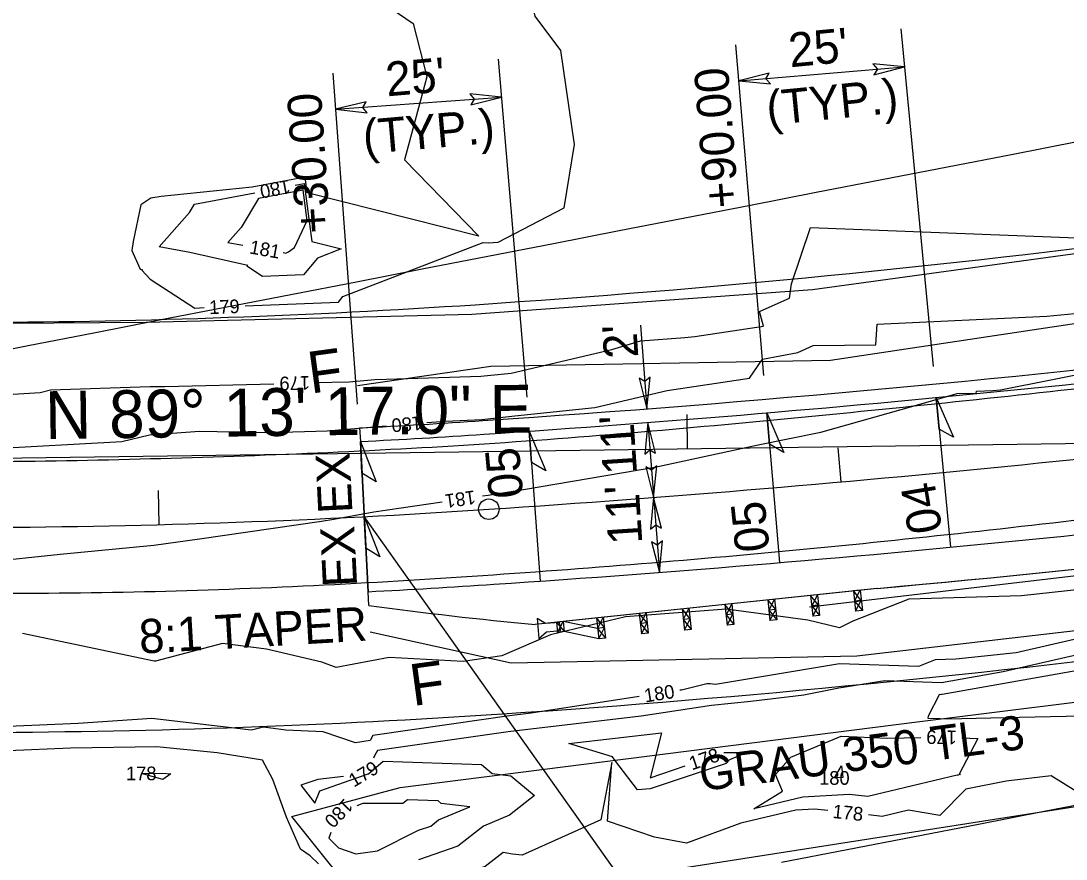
# Model space of a CAD drawing. Extents: x 2086416 to 2115205, y 575507 to 632762.
# Drawn here: x 2111202.3 to 2111355.3, y 581570.9 to 581693.6 of the extents above; entities that cross this region are included whole.
import ezdxf

# ---------------------------------------------------------------- set-up
doc = ezdxf.new("R2010")
doc.units = 0
for name, color, linetype in [('Default', 7, 'Continuous'), ('DTM Contours Major', 7, 'Continuous'), ('DTM Contours Major Text', 7, 'Continuous'), ('DTM Contours Minor', 7, 'Continuous'), ('DTM Contours Minor Text', 7, 'Continuous'), ('Exist Guardrail', 7, 'Continuous'), ('Exist Hydrographic FEMA Cross Section', 7, 'Continuous'), ('Exist Right of Way Line', 7, 'Continuous'), ('Exist Roads EOP', 7, 'Continuous'), ('Exist Vegetation Woods Line', 7, 'Continuous'), ('Prop Horizontal Alignment', 7, 'Continuous'), ('Prop Horizontal Alignment Station Label', 7, 'Continuous'), ('Prop Horizontal Alignment Tick Small', 7, 'Continuous'), ('Prop SS Fill Line', 7, 'Continuous'), ('Prop SS Fill Text', 7, 'Continuous')]:
    doc.layers.add(name, color=color, linetype=linetype)

msp = doc.modelspace()

# ---------------------------------------------------------------- linework, layer by layer
at = {"layer": 'Default'}
for p, q in [((2111331.14, 581692.39), (2111335.85, 581642.98)), ((2111306.94, 581690.08), (2111311.04, 581641.69)), ((2111272.2, 581687.96), (2111276.38, 581638.51)), ((2111307.39, 581684.8), (2111331.67, 581686.85)), ((2111247.98, 581685.92), (2111251.55, 581637.49)), ((2111248.37, 581680.63), (2111272.67, 581682.42)), ((2111293.03, 581649.04), (2111293.97, 581636.82)), ((2111336.28, 581638.46), (2111338.37, 581616.56)), ((2111311.5, 581636.23), (2111313.36, 581614.31)), ((2111294.09, 581634.82), (2111295.78, 581612.89)), ((2111299.92, 581630.97), (2111299.86, 581635.97)), ((2110974.98, 581626.56), (2111508.23, 581633.8)), ((2111251.91, 581634.02), (2111252.02, 581632.03)), ((2111276.74, 581633.56), (2111278.33, 581611.61)), ((2111253.15, 581610.05), (2111252.02, 581632.03)), ((2111252.02, 581632.03), (2111253.15, 581610.05)), ((2111253.25, 581608.06), (2111253.15, 581610.05)), ((2111327.61, 581610.54), (2111277.61, 581605.27)), ((2111327.7, 581610.54), (2111281.21, 581605.65)), ((2111325.17, 581610.28), (2111324.18, 581610.17)), ((2111324.18, 581610.17), (2111324.49, 581607.19)), ((2111324.18, 581610.17), (2111324.33, 581608.68)), ((2111325.33, 581608.79), (2111324.18, 581610.17)), ((2111324.33, 581608.68), (2111325.17, 581610.28)), ((2111325.17, 581610.28), (2111325.49, 581607.3)), ((2111311.64, 581608.85), (2111311.96, 581605.82)), ((2111312.8, 581607.44), (2111311.64, 581608.85)), ((2111312.64, 581608.96), (2111311.8, 581607.34)), ((2111312.64, 581608.96), (2111312.96, 581605.93)), ((2111317.91, 581609.51), (2111318.23, 581606.48)), ((2111319.06, 581608.1), (2111317.91, 581609.51)), ((2111318.91, 581609.62), (2111318.07, 581608)), ((2111318.91, 581609.62), (2111319.22, 581606.58)), ((2111325.33, 581608.79), (2111324.33, 581608.68)), ((2111324.33, 581608.68), (2111325.49, 581607.3)), ((2111324.49, 581607.19), (2111325.33, 581608.79)), ((2111293.84, 581606.98), (2111293, 581605.38)), ((2111293.84, 581606.98), (2111294.15, 581604)), ((2111299.11, 581607.54), (2111299.44, 581604.41)), ((2111300.27, 581606.08), (2111299.11, 581607.54)), ((2111300.11, 581607.64), (2111299.28, 581605.98)), ((2111300.11, 581607.64), (2111300.43, 581604.52)), ((2111306.37, 581608.3), (2111305.38, 581608.19)), ((2111305.38, 581608.19), (2111305.7, 581605.18)), ((2111306.53, 581606.79), (2111305.38, 581608.19)), ((2111306.37, 581608.3), (2111305.54, 581606.68)), ((2111306.37, 581608.3), (2111306.69, 581605.28)), ((2111312.8, 581607.44), (2111311.8, 581607.34)), ((2111311.8, 581607.34), (2111312.96, 581605.93)), ((2111311.96, 581605.82), (2111312.8, 581607.44)), ((2111319.06, 581608.1), (2111318.07, 581608)), ((2111318.07, 581608), (2111319.22, 581606.58)), ((2111318.23, 581606.48), (2111319.06, 581608.1)), ((2111325.49, 581607.3), (2111324.49, 581607.19)), ((2111279.14, 581605.39), (2111277.9, 581606.15)), ((2111277.9, 581606.15), (2111278.15, 581603.22)), ((2111281.18, 581605.57), (2111279.14, 581605.39)), ((2111280.71, 581605.6), (2111280.87, 581604.11)), ((2111280.71, 581605.6), (2111281.86, 581604.21)), ((2111280.87, 581604.11), (2111281.7, 581605.7)), ((2111281.24, 581604.96), (2111281.18, 581605.57)), ((2111281.7, 581605.7), (2111281.86, 581604.21)), ((2111286.74, 581604.69), (2111281.7, 581605.7)), ((2111286.58, 581606.22), (2111286.9, 581603.17)), ((2111287.73, 581604.8), (2111286.58, 581606.22)), ((2111287.57, 581606.32), (2111286.74, 581604.69)), ((2111287.57, 581606.32), (2111287.89, 581603.27)), ((2111292.84, 581606.88), (2111293.16, 581603.89)), ((2111294, 581605.49), (2111292.84, 581606.88)), ((2111294, 581605.49), (2111293, 581605.38)), ((2111293.16, 581603.89), (2111294, 581605.49)), ((2111300.27, 581606.08), (2111299.28, 581605.98)), ((2111299.28, 581605.98), (2111300.43, 581604.52)), ((2111299.44, 581604.41), (2111300.27, 581606.08)), ((2111306.53, 581606.79), (2111305.54, 581606.68)), ((2111305.54, 581606.68), (2111306.69, 581605.28)), ((2111305.7, 581605.18), (2111306.53, 581606.79)), ((2111312.96, 581605.93), (2111311.96, 581605.82)), ((2111319.22, 581606.58), (2111318.23, 581606.48)), ((2111278.15, 581603.22), (2111279.25, 581604.18)), ((2111279.25, 581604.18), (2111281.29, 581604.36)), ((2111281.86, 581604.21), (2111280.87, 581604.11)), ((2111281.29, 581604.36), (2111281.24, 581604.96)), ((2111281.86, 581604.21), (2111281.36, 581604.16)), ((2111286.9, 581603.17), (2111281.86, 581604.21)), ((2111287.73, 581604.8), (2111286.74, 581604.69)), ((2111286.74, 581604.69), (2111287.89, 581603.27)), ((2111286.9, 581603.17), (2111287.73, 581604.8)), ((2111293, 581605.38), (2111294.15, 581604)), ((2111294.15, 581604), (2111293.16, 581603.89)), ((2111300.43, 581604.52), (2111299.44, 581604.41)), ((2111306.69, 581605.28), (2111305.7, 581605.18)), ((2111287.89, 581603.27), (2111286.9, 581603.17))]:
    msp.add_line(p, q, dxfattribs=at)
for points in [[(2111327.19, 581685.69), (2111331.67, 581686.85), (2111327.03, 581687.27), (2111327.68, 581686.51)], [(2111311.87, 581685.93), (2111307.39, 581684.8), (2111312.02, 581684.35), (2111311.38, 581685.11)], [(2111268.18, 581681.31), (2111272.67, 581682.42), (2111268.04, 581682.89), (2111268.68, 581682.13)], [(2111252.86, 581681.72), (2111248.37, 581680.63), (2111253, 581680.13), (2111252.36, 581680.9)], [(2111292.84, 581641.3), (2111293.97, 581636.82), (2111294.42, 581641.45), (2111293.66, 581640.8)], [(2111336.28, 581638.46), (2111338.84, 581632.68), (2111336.72, 581633.86)], [(2111311.5, 581636.23), (2111314, 581630.42), (2111311.89, 581631.62)], [(2111295.22, 581630.34), (2111294.09, 581634.82), (2111293.63, 581630.19), (2111294.4, 581630.83)], [(2111276.74, 581633.56), (2111279.17, 581627.72), (2111277.07, 581628.94)], [(2111252.02, 581632.03), (2111254.32, 581626.14), (2111252.25, 581627.41)], [(2111293.8, 581628.33), (2111294.93, 581623.85), (2111295.39, 581628.48), (2111294.63, 581627.84)], [(2111296.07, 581619.37), (2111294.93, 581623.85), (2111294.48, 581619.22), (2111295.24, 581619.86)], [(2111252.58, 581621.04), (2111254.89, 581615.15), (2111252.82, 581616.42)], [(2111294.65, 581617.37), (2111295.78, 581612.89), (2111296.24, 581617.52), (2111295.47, 581616.87)]]:
    msp.add_lwpolyline(points, close=True, dxfattribs=at)
for centre, radius, start, end in [((2111114.87, 583958.95), 2331.03, 273.81807, 277.77101), ((2111114.87, 583958.95), 2329.03, 273.81807, 276.75239), ((2111190.81, 582821.14), 1188.69, 272.94666, 273.81807), ((2111190.81, 582821.14), 1190.69, 272.94666, 273.81807), ((2111114.87, 583958.95), 2353.03, 273.81807, 277.77101), ((2111114.87, 583958.95), 2358.03, 275.17614, 277.77101), ((2111114.87, 583958.95), 2358.03, 275.17836, 277.77101), ((2111190.81, 582821.14), 1212.69, 272.94666, 273.81807), ((2111327.27, 582147.46), 544.46, 262.186, 264.7663)]:
    msp.add_arc(centre, radius, start, end, dxfattribs=at)
at = {"layer": 'DTM Contours Major'}
for points in [[(2111242.47, 581669.51), (2111243.8, 581669.76), (2111244.9, 581661.29), (2111249.21, 581660.21), (2111245.74, 581658.87), (2111243.68, 581656.43), (2111237.71, 581656.19)], [(2111237.71, 581656.19), (2111235.41, 581657.68), (2111235.53, 581657.78), (2111227.09, 581659.68), (2111222.6, 581660.49), (2111227.04, 581665.52), (2111227.77, 581666.76), (2111236.57, 581668.4)], [(2111261.76, 581634.8), (2111264.49, 581635.02), (2111269.8, 581635.25), (2111274.63, 581635.79), (2111286.36, 581637), (2111296.9, 581639.48), (2111308.95, 581641.32), (2111310.89, 581644.07), (2111316.03, 581645.06), (2111318.27, 581646.08), (2111327.46, 581646.18), (2111327.64, 581649.21), (2111352.5, 581650.37), (2111356.59, 581650.74)], [(2111156.02, 581630.25), (2111171.53, 581630.22), (2111172.21, 581630.06), (2111193.33, 581630.76), (2111197.59, 581630.96), (2111217.1, 581632.04), (2111221.17, 581633.02), (2111228.47, 581633.56), (2111238.81, 581633.36), (2111247.18, 581633.58), (2111255.78, 581634.3)], [(2111397.68, 581607.39), (2111377.21, 581605.77), (2111373.52, 581605.22), (2111372.31, 581605.14), (2111361.36, 581604.17), (2111347.99, 581601.11), (2111339.17, 581600.17), (2111336.15, 581600.07), (2111333.7, 581599.12), (2111322.16, 581599.48), (2111304, 581596.49), (2111303.23, 581596.59), (2111302.72, 581596.56), (2111299.03, 581595.67), (2111298.77, 581595.63)], [(2111292.84, 581594.72), (2111277, 581592.28), (2111273.44, 581591.86), (2111270.44, 581591.43), (2111253.87, 581589.01), (2111253.45, 581588.31), (2111251.32, 581587.94), (2111246.59, 581589.53), (2111241.11, 581589.81), (2111237.84, 581590.23), (2111236.11, 581589.78), (2111221.5, 581591.49), (2111210.72, 581590.77), (2111200.53, 581590.34), (2111194.18, 581590.08)], [(2111321.43, 581582.81), (2111322.41, 581584.56), (2111322.63, 581582.86), (2111321.43, 581582.81)], [(2111262.32, 581575.77), (2111263.48, 581576.69), (2111268.04, 581578.57), (2111263.87, 581579.07), (2111263.39, 581579.48), (2111258.93, 581579.62), (2111258.26, 581579.06), (2111252.4, 581579.05), (2111251.52, 581578.74)], [(2111247.71, 581574.81), (2111247.39, 581574.02), (2111248.84, 581572.58), (2111251.37, 581571.72), (2111254.52, 581572.13), (2111260.53, 581575.16), (2111262.32, 581575.77)]]:
    msp.add_lwpolyline(points, dxfattribs=at)
at = {"layer": 'DTM Contours Minor'}
for points in [[(2111252.01, 581732.92), (2111243.5, 581745.85), (2111226.88, 581725.22), (2111231.48, 581712.27), (2111234.2, 581710.64), (2111259.76, 581693.18), (2111261.75, 581685.36), (2111258.49, 581673.26), (2111269.36, 581662.09), (2111244.24, 581668.39), (2111243.94, 581670.7), (2111236.21, 581669.26), (2111222.87, 581667.9), (2111221.36, 581667.61), (2111219.89, 581666.65), (2111218.75, 581661.3), (2111218.6, 581660), (2111219.79, 581657.23), (2111220.12, 581657.16), (2111220.04, 581657.09), (2111221.26, 581655.77), (2111227.78, 581651.56), (2111229.17, 581651.62)], [(2111235.16, 581651.86), (2111248.8, 581652.41), (2111249.48, 581653.23), (2111270, 581661.14), (2111270.74, 581661.11), (2111272.17, 581661.2), (2111281.87, 581666.23), (2111283.35, 581675.5), (2111281.36, 581689.25), (2111277.59, 581694.27), (2111276.39, 581699.32), (2111270.55, 581704.07), (2111268.32, 581708.33), (2111257.68, 581723.13), (2111252.01, 581732.92)], [(2111243.66, 581668.81), (2111237.11, 581667.58), (2111234.59, 581663.33), (2111232.64, 581661.13), (2111234.82, 581660.74)], [(2111240.73, 581659.67), (2111241.12, 581659.6), (2111241.51, 581659.76), (2111242.4, 581660.43), (2111244.24, 581664.37), (2111243.66, 581668.81)], [(2111245.37, 581640.64), (2111250.37, 581640.77), (2111254.13, 581641.08), (2111255.87, 581641.16), (2111269.65, 581641.57), (2111274.1, 581642.03), (2111288.83, 581645.5), (2111293.03, 581646.75), (2111299.5, 581647.25), (2111300.99, 581647.37), (2111311.02, 581648.91), (2111310.41, 581651.07), (2111313.6, 581652.46), (2111314.81, 581653.01), (2111315.14, 581655.09), (2111317.9, 581663.35), (2111356.87, 581661.83)], [(2111269.92, 581624.06), (2111270.71, 581624.17), (2111275.89, 581625.03), (2111295.14, 581628.3), (2111310.24, 581631.56), (2111319.39, 581633.41), (2111333.07, 581637.24), (2111339.35, 581639.05), (2111342.16, 581639.08), (2111342.18, 581639.38), (2111344.6, 581639.49), (2111345.71, 581639.59), (2111368.06, 581644.02), (2111371.03, 581644.96), (2111390.01, 581648.91), (2111399.54, 581651.29), (2111412.87, 581655.54), (2111414.88, 581656.76), (2111417.77, 581657.24), (2111425.19, 581659.11), (2111446.75, 581659.06), (2111455.96, 581661.78), (2111465.02, 581661.96)], [(2111040.21, 581649), (2111046.47, 581648.46), (2111049.91, 581648.03), (2111050.75, 581647.88), (2111057.54, 581647.61), (2111075.81, 581645.03), (2111083.62, 581643.07), (2111103.56, 581640.9), (2111112.25, 581640.07), (2111123.96, 581638.8), (2111133.06, 581638.34), (2111152.19, 581638), (2111160.29, 581638.04), (2111171.77, 581637.82), (2111172.14, 581637.73), (2111178.61, 581637.94), (2111201.19, 581638.98), (2111205.15, 581639.2), (2111206.66, 581639.57), (2111221.28, 581640.1), (2111223.41, 581640.06), (2111239.38, 581640.48)], [(2111065.66, 581626.31), (2111071.03, 581625.45), (2111073.38, 581624.88), (2111091.16, 581621.7), (2111097.77, 581620.24), (2111111.15, 581618.17), (2111122.33, 581616.26), (2111132.45, 581615.38), (2111147.13, 581613.63), (2111164.79, 581613.17), (2111172.03, 581613.12), (2111180.86, 581613.52), (2111196.96, 581614.4), (2111208.07, 581615.53), (2111221.82, 581616.87), (2111228.5, 581617.81), (2111246.33, 581620.36), (2111248.16, 581620.66), (2111254.01, 581621.76), (2111263.98, 581623.2)], [(2111360.01, 581610.67), (2111348.79, 581609.46), (2111332.31, 581608.96), (2111324.1, 581605.76), (2111322.14, 581604.75), (2111317.5, 581605.9), (2111305.55, 581607.48), (2111290.82, 581606.36), (2111279.83, 581603.73), (2111272.71, 581600.66), (2111267.06, 581599.84), (2111256.22, 581600.43), (2111248.5, 581598.95), (2111246.39, 581599.77), (2111238.28, 581601.67), (2111231.86, 581602.49), (2111222.02, 581599.89), (2111221.95, 581599.9), (2111221.84, 581599.89), (2111202.6, 581603.92)], [(2111362.09, 581601.98), (2111346.11, 581598.33), (2111337.08, 581596.74), (2111328.76, 581597.04), (2111322.03, 581595.92), (2111316.94, 581594.92), (2111309.15, 581594.01), (2111303.4, 581593.42), (2111293.1, 581591.83), (2111273.64, 581589.57), (2111257.28, 581587.2), (2111254.52, 581586.8), (2111254.12, 581586.13), (2111253.96, 581585.7)], [(2111357.86, 581598.66), (2111337.18, 581595.02), (2111337.09, 581595.03), (2111336.74, 581594.97), (2111335.14, 581591.87), (2111335.07, 581591.57), (2111336.54, 581591.51), (2111336.87, 581591.52), (2111337.94, 581591.48), (2111348.47, 581591.69), (2111359.85, 581591.92)], [(2111288.92, 581585.89), (2111282.55, 581587.85), (2111296.07, 581589.43), (2111294.45, 581582.83), (2111299.54, 581584.6)], [(2111316.8, 581580.01), (2111309.62, 581578.3), (2111313.78, 581580.85), (2111312.79, 581583.33), (2111315.01, 581585.85), (2111322.39, 581588.9), (2111329.17, 581588.65), (2111334.04, 581588.72)], [(2111340.04, 581588.66), (2111342.41, 581588.57), (2111339.65, 581583.38), (2111339.87, 581583.3), (2111339.48, 581583.22), (2111339.44, 581583.18), (2111339.38, 581583.19), (2111326.3, 581580.11), (2111323.57, 581580.4), (2111316.8, 581580.01)], [(2111245.89, 581570.23), (2111244.7, 581571.41), (2111243.24, 581572.39), (2111241.23, 581577.06), (2111239.21, 581582.59), (2111237.68, 581585.4), (2111231.09, 581586.48), (2111222.25, 581587.38), (2111209.61, 581587.17), (2111200.47, 581586.79)], [(2111305.21, 581586.53), (2111308.57, 581586.52), (2111306.06, 581585.48), (2111305.58, 581584.94), (2111294.43, 581581.22), (2111292.6, 581581.05), (2111289.26, 581585.4), (2111288.92, 581585.89)], [(2111320.44, 581578.03), (2111318.46, 581578.24), (2111315.74, 581578.08), (2111307.71, 581576.17), (2111299.75, 581573.25), (2111295.09, 581574.15), (2111288.19, 581576.48), (2111288.82, 581585.08), (2111287.21, 581576.68), (2111275.7, 581571.5), (2111274.31, 581571.68), (2111272.9, 581571.92), (2111270.27, 581569.85), (2111260.49, 581566.51), (2111260.44, 581566.49), (2111250.75, 581565.23), (2111248.56, 581565.97), (2111245.06, 581560.52), (2111238.88, 581552.13), (2111236.15, 581537.73), (2111257.66, 581504.04), (2111292.42, 581515.32)], [(2111249.53, 581583.04), (2111245.81, 581582.57), (2111243.32, 581581.76), (2111245.36, 581579.12), (2111246.09, 581580.93), (2111253.15, 581583.42), (2111253.2, 581583.42), (2111255.36, 581585.24), (2111269.76, 581584.79), (2111271.3, 581583.45), (2111274.05, 581583.12), (2111277.51, 581580.25), (2111273.86, 581577.34), (2111270.05, 581575.77), (2111266.29, 581572.81), (2111260.51, 581570.84)], [(2111219.99, 581583.47), (2111223.08, 581583.52), (2111224.29, 581583.4), (2111223.13, 581582.56), (2111219.99, 581583.47)], [(2111356.74, 581580.89), (2111353.12, 581583.13), (2111346.53, 581582.32), (2111340.61, 581581.19), (2111336.82, 581577.33), (2111332.22, 581578.09), (2111328.39, 581577.19), (2111326.41, 581577.4)]]:
    msp.add_lwpolyline(points, dxfattribs=at)
at = {"layer": 'Exist Guardrail'}
msp.add_lwpolyline([(2111517.46, 581638.01), (2111492.13, 581633.89), (2111467.88, 581629.63), (2111437.3, 581623.46), (2111412.52, 581619.34), (2111387.75, 581616.15), (2111369.25, 581613.83), (2111317.74, 581607.8)], dxfattribs=at)
at = {"layer": 'Exist Hydrographic FEMA Cross Section'}
for points in [[(2111357.16, 581675.91), (2111347.55, 581674.04), (2111337.94, 581672.17), (2111328.33, 581670.31), (2111318.72, 581668.44), (2111309.12, 581666.57), (2111299.51, 581664.7), (2111289.9, 581662.83), (2111280.3, 581660.96), (2111270.69, 581659.1), (2111261.08, 581657.23), (2111251.47, 581655.36), (2111241.86, 581653.49), (2111232.26, 581651.62), (2111222.65, 581649.76), (2111213.04, 581647.89), (2111203.43, 581646.02), (2111193.83, 581644.15)], [(2111658.78, 581615.59), (2111477.28, 581602.23), (2111476.99, 581602.18), (2111467.38, 581600.31), (2111457.77, 581598.44), (2111448.17, 581596.57), (2111438.56, 581594.71), (2111428.95, 581592.84), (2111419.34, 581590.97), (2111409.73, 581589.1), (2111400.13, 581587.23), (2111390.52, 581585.36), (2111380.91, 581583.5), (2111371.31, 581581.63), (2111361.7, 581579.76), (2111352.09, 581577.89), (2111342.48, 581576.02), (2111332.87, 581574.15), (2111323.27, 581572.29), (2111313.66, 581570.42)]]:
    msp.add_lwpolyline(points, dxfattribs=at)
at = {"layer": 'Exist Right of Way Line'}
for centre, radius, start, end in [((2111158.41, 583306.56), 1658.19, 273.81807, 277.39391), ((2111190.81, 582821.14), 1171.69, 266.74835, 273.81807), ((2111158.41, 583306.56), 1718.19, 273.81807, 277.39391), ((2111190.81, 582821.14), 1231.69, 266.74835, 273.81807)]:
    msp.add_arc(centre, radius, start, end, dxfattribs=at)
at = {"layer": 'Exist Roads EOP'}
for points in [[(2110977.48, 581650.48), (2111025.79, 581641.84), (2111074.55, 581635.25), (2111123.2, 581631.18), (2111172.22, 581629.18), (2111221.29, 581629.52), (2111270.17, 581631.7), (2111319.13, 581635.84), (2111368.33, 581641.12), (2111417.78, 581647.42)], [(2110973.54, 581631.44), (2111022.55, 581622.76), (2111072.45, 581615.95), (2111122.07, 581611.59), (2111171.98, 581610.01), (2111221.99, 581610.11), (2111271.48, 581612.54), (2111320.96, 581616.67), (2111370.32, 581622.18), (2111419.52, 581628.55)]]:
    msp.add_spline(points, degree=3, dxfattribs=at)
at = {"layer": 'Exist Vegetation Woods Line'}
for points in [[(2111452.1, 581736.22), (2111479.27, 581697.5), (2111499.68, 581677.78), (2111492.04, 581671.34), (2111416.64, 581665.13), (2111367.28, 581660.93), (2111318.17, 581654.2), (2111268.32, 581650.61), (2111220.66, 581649.45), (2111173.29, 581649.12), (2111125.98, 581651.57), (2111078.27, 581655.72), (2111059.79, 581657.65)], [(2111257.87, 581581.4), (2111333.1, 581590.97), (2111406.18, 581600.07), (2111473.94, 581614.42), (2111501.63, 581613.42), (2111525.04, 581604.65), (2111555.79, 581590.73), (2111597.41, 581531.02), (2111635.4, 581485.12), (2111692.38, 581438.81), (2111736.92, 581397.7), (2111757.96, 581379.06)], [(2111566.76, 581548.29), (2111551.99, 581576.31), (2111385.4, 581583.05), (2111297.09, 581569.27), (2111253.55, 581562.72), (2111242.01, 581577.17), (2111257.87, 581581.4)]]:
    msp.add_lwpolyline(points, dxfattribs=at)
at = {"layer": 'Prop Horizontal Alignment'}
for centre, radius, start, end in [((2111114.87, 583958.95), 2342.03, 273.81807, 277.77101), ((2111190.81, 582821.14), 1201.69, 266.74835, 273.81807)]:
    msp.add_arc(centre, radius, start, end, dxfattribs=at)
at = {"layer": 'Prop Horizontal Alignment Station Label'}
msp.add_line((2111329.83, 581512.18), (2111252.58, 581621.04), dxfattribs=at)
msp.add_circle((2111270.83, 581622.12), 1.5, dxfattribs=at)
at = {"layer": 'Prop Horizontal Alignment Tick Small'}
for p, q in [((2111322.39, 581626.13), (2111321.95, 581631.11)), ((2111222.6, 581619.87), (2111222.47, 581624.87))]:
    msp.add_line(p, q, dxfattribs=at)
at = {"layer": 'Prop SS Fill Line'}
for p, q in [((2111320.81, 581643.91), (2111369.91, 581651.29)), ((2111271.14, 581643.05), (2111320.81, 581643.91)), ((2111251.59, 581640.22), (2111271.14, 581643.05)), ((2111324.66, 581600.66), (2111374.86, 581606.53)), ((2111253.45, 581604.18), (2111274.07, 581599.66)), ((2111274.07, 581599.66), (2111324.66, 581600.66))]:
    msp.add_line(p, q, dxfattribs=at)

# ---------------------------------------------------------------- texts
at = {"layer": 'Default'}
for s, height, rotation, p in [("25'", 5, 5.5898, (2111314.93, 581686.77)), ("25'", 5, 4.9692, (2111255.93, 581682.52)), ('+90.00', 5, 94.4362, (2111307.42, 581666.35)), ('(TYP.)', 5, 5.5898, (2111311.69, 581678.29)), ('+30.00', 5, 93.8156, (2111247.64, 581662.6)), ('(TYP.)', 5, 4.9692, (2111252.6, 581674.08)), ("2'", 5, 93.7394, (2111292.71, 581644.35)), ('N 89%%d 13\' 17.0" E', 7, 0.7786, (2111205.93, 581632.38)), ("11'", 5, 93.7394, (2111292.52, 581627.36)), ('EX', 5, 92.7814, (2111250.87, 581621.6)), ('05', 5, 95.2571, (2111275.89, 581623.95)), ('04', 5, 99.2945, (2111337.2, 581618.99)), ("11'", 5, 93.7394, (2111293.3, 581617.12)), ('05', 5, 95.9396, (2111311.93, 581616.12)), ('EX', 5, 92.7814, (2111251.55, 581610.86)), ('8:1 TAPER', 5, 3.3076, (2111219.76, 581600.98)), ('GRAU 350 TL-3', 5, 7.4761, (2111301.94, 581580.86))]:
    msp.add_text(s, height=height, rotation=rotation, dxfattribs=at).set_placement(p)
at = {"layer": 'DTM Contours Major Text'}
for rotation, p in [(190.6014, (2111241.57, 581670.36)), (184.7504, (2111260.95, 581635.73)), (8.7618, (2111293.71, 581593.84)), (225.884, (2111249.71, 581579.92))]:
    msp.add_text('180', height=2, rotation=rotation, dxfattribs=at).set_placement(p)
msp.add_text('180', height=2, dxfattribs=at).set_placement((2111319.16, 581581.81))
at = {"layer": 'DTM Contours Minor Text'}
for s, rotation, p in [('181', 349.7816, (2111235.69, 581659.56)), ('179', 2.3195, (2111229.93, 581650.65)), ('179', 181.5027, (2111244.62, 581641.62)), ('181', 188.2286, (2111268.72, 581624.9)), ('179', 179.3827, (2111339.33, 581589.74)), ('178', 18.7578, (2111300.54, 581583.91)), ('179', 31.0551, (2111251.08, 581581.38)), ('178', 354.0126, (2111321.06, 581576.96))]:
    msp.add_text(s, height=2, rotation=rotation, dxfattribs=at).set_placement(p)
msp.add_text('178', height=2, dxfattribs=at).set_placement((2111217.72, 581582.47))
at = {"layer": 'Prop SS Fill Text'}
for p in [(2111244.77, 581639.03), (2111259.71, 581593.32)]:
    msp.add_text('F', height=6.1, rotation=7.771, dxfattribs=at).set_placement(p)

doc.saveas('drawing.dxf')
